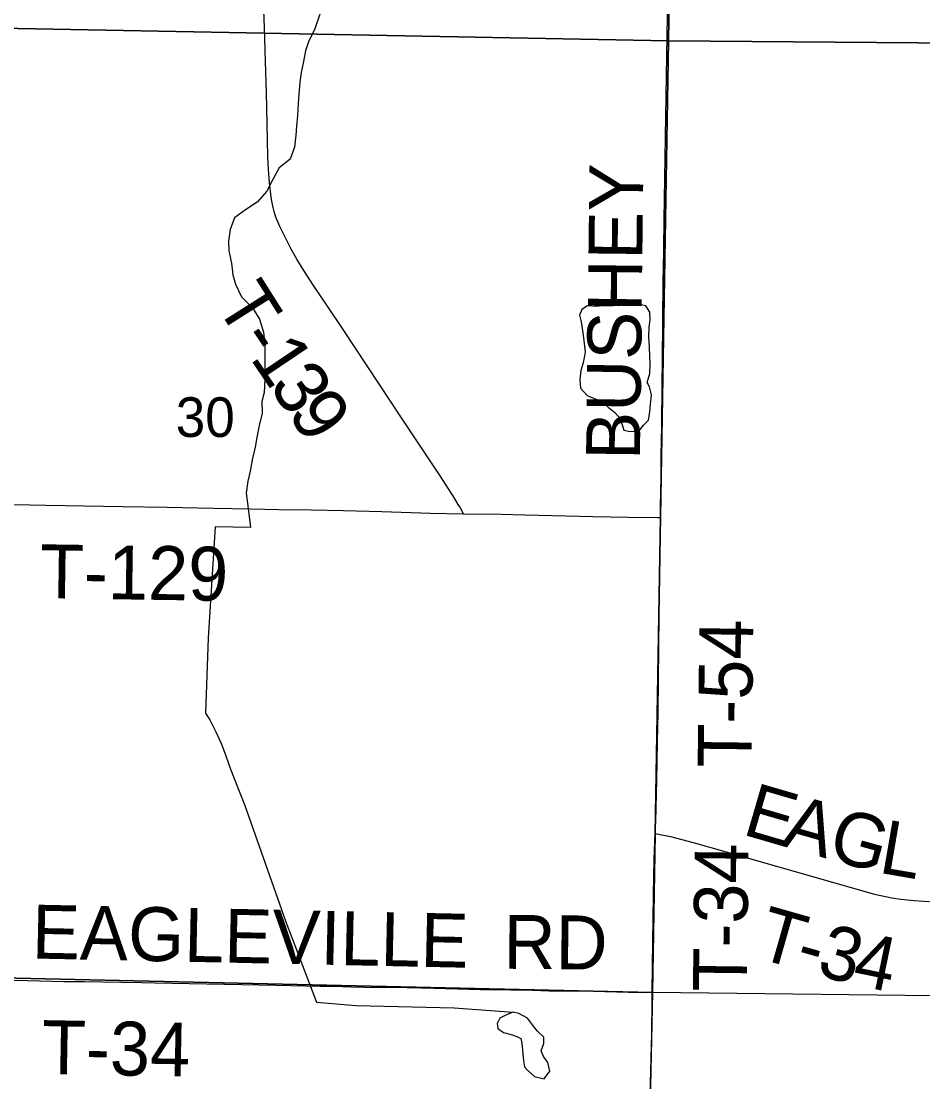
# Model space of a CAD drawing. Extents: x 1443599 to 1910620, y 1028088 to 1361369.
# Drawn here: x 1653520 to 1658538, y 1160667 to 1166571 of the extents above; entities that cross this region are included whole.
import ezdxf

# ---------------------------------------------------------------- set-up
doc = ezdxf.new("R2010")
doc.units = 0
for name, color, linetype in [('GM_X_Minor_Lake', 7, 'Continuous'), ('GM_X_Minor_River', 7, 'Continuous'), ('GM_X_Section', 7, 'Continuous'), ('GM_X_Section_Text', 7, 'Continuous'), ('GM_X_Township_Road', 7, 'Continuous'), ('GM_X_Township_Road_Text', 7, 'Continuous')]:
    doc.layers.add(name, color=color, linetype=linetype)

msp = doc.modelspace()

# ---------------------------------------------------------------- linework, layer by layer
at = {"layer": 'GM_X_Minor_Lake'}
for p, q in [((1656905.5, 1164991.3), (1656815.3, 1164986.6)), ((1656306.5, 1160881.5), (1656317, 1160783.1))]:
    msp.add_line(p, q, dxfattribs=at)
for points in [[(1656815.3, 1164986.6), (1656757.3, 1164987.4), (1656723.2, 1164983.9), (1656673.2, 1164986.6), (1656640.8, 1164967), (1656628.3, 1164935.1), (1656637.8, 1164896.9), (1656646.9, 1164836.6), (1656654, 1164778.3), (1656659.2, 1164728.1), (1656648.3, 1164670.1), (1656635.7, 1164626.2), (1656628.9, 1164576.2), (1656634.2, 1164528), (1656669.6, 1164487.4), (1656719.3, 1164466.6), (1656753.2, 1164454.1), (1656786.8, 1164423.6), (1656824.3, 1164392.9), (1656853.9, 1164360.4), (1656869.2, 1164314.1), (1656874.9, 1164294), (1656908.9, 1164287.5), (1656959, 1164290.8), (1656983.5, 1164322.5), (1657011.9, 1164350.2), (1657018.6, 1164396.2), (1657023.3, 1164440.2), (1657028.1, 1164492.3), (1657016.8, 1164536.6), (1657005.1, 1164560.8), (1657019.9, 1164610.7), (1657020.7, 1164662.8), (1657018.1, 1164755.1), (1657013, 1164815.3), (1657015.8, 1164867.4), (1657020.4, 1164909.4), (1657019, 1164951.6), (1656997.5, 1164986), (1656961.6, 1164994.5), (1656905.5, 1164991.3)], [(1656317, 1160783.1), (1656322.5, 1160750.9), (1656340.2, 1160730.6), (1656377.8, 1160696), (1656431.6, 1160683.2), (1656462.3, 1160726.9), (1656451, 1160775.2), (1656427.5, 1160807.6), (1656414, 1160839.9), (1656428.6, 1160879.8), (1656429.1, 1160915.8), (1656393.6, 1160948.4), (1656372, 1160976.8), (1656338.6, 1161021.4), (1656291, 1161048.1), (1656259, 1161054.6), (1656224.8, 1161041.1), (1656184.4, 1161021.6), (1656170, 1160991.7), (1656173.6, 1160963.6), (1656205.3, 1160941.1), (1656247.1, 1160930.5), (1656279, 1160920), (1656300.9, 1160907.6), (1656306.5, 1160881.5)]]:
    msp.add_lwpolyline(points, dxfattribs=at)
at = {"layer": 'GM_X_Minor_River'}
for points in [[(1655183.4, 1166610.2), (1655155.3, 1166528), (1655119.2, 1166455.7), (1655103.2, 1166405.6), (1655089.1, 1166337.4), (1655079.1, 1166285.2), (1655071.1, 1166231.1), (1655065.1, 1166162.8), (1655061.1, 1166112.7), (1655059, 1166046.5), (1655053, 1165986.3), (1655049, 1165936.2), (1655041, 1165870), (1655016.9, 1165803.8), (1654956.8, 1165755.6), (1654922.7, 1165693.4), (1654886.7, 1165625.2), (1654834.6, 1165563.1), (1654768.4, 1165520.9), (1654708.3, 1165476.8), (1654684.3, 1165412.6), (1654674.3, 1165346.4), (1654676.2, 1165292.3), (1654690.3, 1165224.1), (1654698.2, 1165159.9), (1654712.3, 1165107.7), (1654746.3, 1165037.5), (1654808.4, 1164975.3), (1654846.4, 1164913.1), (1654868.5, 1164840.9), (1654876.5, 1164768.7)], [(1654876.5, 1164768.7), (1654876.4, 1164576.1), (1654872.4, 1164503.9), (1654860.4, 1164453.8), (1654862.3, 1164389.6), (1654844.3, 1164321.4), (1654832.3, 1164253.2), (1654822.2, 1164201), (1654806.2, 1164128.8), (1654794.2, 1164066.6), (1654782.1, 1164010.4), (1654772.1, 1163944.2), (1654782.1, 1163874.1), (1654796.1, 1163753.7)], [(1654796.1, 1163753.7), (1654599.7, 1163755.7), (1654561.5, 1163137.9), (1654545.4, 1162718.7), (1654569.4, 1162682.6), (1654603.5, 1162616.3), (1654635.5, 1162546.1), (1654659.5, 1162481.9), (1654685.5, 1162407.7), (1654765.6, 1162205.1), (1654993.9, 1161557.1), (1655164, 1161109.8), (1655384.4, 1161091.7), (1655930.8, 1161078.5), (1656259, 1161054.6)]]:
    msp.add_lwpolyline(points, dxfattribs=at)
at = {"layer": 'GM_X_Section'}
for points in [[(1657205.1, 1171736.1), (1657123.8, 1166461.4), (1652031.5, 1166558.2), (1652035.8, 1166584.2), (1652050.7, 1171839.7)], [(1662537.6, 1171674.2), (1662448.1, 1166419.5), (1657123.8, 1166461.4), (1657205.1, 1171736.1)], [(1657123.8, 1166461.4), (1657034.3, 1161164.9), (1652006.2, 1161276.9), (1652031.5, 1166558.2)], [(1657123.8, 1166461.4), (1662448.1, 1166419.5), (1662349.9, 1161100.9), (1657034.3, 1161164.9)], [(1657034.3, 1161164.9), (1656920.5, 1155860.4), (1651946.1, 1155956.1), (1652006.2, 1161276.9)]]:
    msp.add_lwpolyline(points, close=True, dxfattribs=at)
at = {"layer": 'GM_X_Township_Road'}
for points in [[(1657079.2, 1163808.6), (1657079.5, 1163831), (1657079.5, 1163879), (1657080.3, 1163941.5), (1657081.6, 1164041.2), (1657083.1, 1164156.6), (1657084.1, 1164230.9), (1657085.2, 1164317.4), (1657088.2, 1164549.2), (1657089.5, 1164680.6), (1657093.8, 1165123.6), (1657094.9, 1165189.2), (1657097, 1165303.9), (1657099.8, 1165467.9), (1657106, 1165927.2), (1657133.2, 1167501.5), (1657144.1, 1168026.4), (1657153, 1168502.1), (1657161.2, 1169081.5)], [(1655981.9, 1163828.8), (1655960.9, 1163867.3), (1655953, 1163881.7), (1655931.9, 1163916.9), (1655851.8, 1164041), (1655634.2, 1164369.4), (1655579.7, 1164451.5), (1655312.7, 1164855.5), (1655224.7, 1164984.2), (1655146.7, 1165099.9), (1655093.2, 1165182.6), (1655054.9, 1165245.8), (1655023, 1165303.1), (1654985.4, 1165376.1), (1654960.5, 1165427.9), (1654938.2, 1165480.8), (1654928.2, 1165512.7), (1654922.8, 1165534.3), (1654917.8, 1165559.3), (1654912.3, 1165592.6), (1654902.4, 1165674.2), (1654896.2, 1165747.9), (1654893.1, 1165813.4), (1654891.5, 1165911.9), (1654885.4, 1166174.5), (1654880.1, 1166346.7), (1654874, 1166535.4), (1654853.4, 1167060.3)], [(1653189.6, 1163886.4), (1653263.4, 1163884.8), (1653386.5, 1163882.2), (1653657.3, 1163877), (1654084, 1163870), (1654330.2, 1163865.8), (1654592.7, 1163861.1), (1654797.8, 1163857.6), (1654953.7, 1163853.6), (1655134.2, 1163850.4), (1655314.7, 1163847.3), (1655528, 1163841.3), (1655798.8, 1163833.4), (1655979.2, 1163828.9), (1655981.9, 1163828.8)], [(1655981.9, 1163828.8), (1656192.6, 1163826.2), (1656323.9, 1163824.2), (1656553.6, 1163818.5), (1656701.2, 1163814), (1656898.5, 1163810.4), (1657063.5, 1163808.7), (1657079.2, 1163808.6)], [(1657049.8, 1162050), (1657053, 1162117.2), (1657058.1, 1162346.7), (1657061.1, 1162560), (1657065.9, 1162724), (1657070.7, 1163265.3), (1657074.1, 1163511.4), (1657075.1, 1163544.2), (1657075.5, 1163575.4), (1657075.6, 1163591.2), (1657076.8, 1163633.3), (1657077.3, 1163662.4), (1657078.1, 1163691.9), (1657078.5, 1163723.5), (1657078.8, 1163772.6), (1657079.2, 1163808.6)], [(1657032.7, 1161165.8), (1657034.4, 1161313.5), (1657040.1, 1161707.2), (1657043.2, 1161904.1), (1657047.6, 1162002.6), (1657049.8, 1162050)], [(1657049.8, 1162050), (1657085.8, 1162042.9), (1657133.7, 1162033.3), (1657260, 1161999), (1657528.6, 1161923.9), (1658080.3, 1161765.6), (1658270, 1161712.5), (1658366.4, 1161691.3), (1658416.1, 1161684.8), (1658490, 1161677.2), (1658759, 1161658.9)], [(1653430.3, 1161233.4), (1653553.6, 1161230.6), (1653756.8, 1161226.4), (1653871.8, 1161225.6), (1654077.1, 1161221.4), (1654192, 1161219.3), (1654265.7, 1161217.3), (1654454.5, 1161214.5), (1654651.5, 1161210.8), (1654938.8, 1161205.7), (1655185.1, 1161200.5), (1655242.6, 1161199.1), (1655308.2, 1161197.2), (1655357.5, 1161196), (1655431.3, 1161194.7), (1655668.2, 1161191.4), (1655819.3, 1161188), (1656076.3, 1161180.3), (1656243.9, 1161179.6), (1656367.1, 1161176.6), (1656457.2, 1161173.4), (1656522.8, 1161172.9), (1656580.2, 1161172.8), (1656704.3, 1161171), (1656900.4, 1161166.4), (1656974.1, 1161165.2), (1656998.7, 1161165.5), (1657032.7, 1161165.8)], [(1656950.1, 1157375.5), (1656951.2, 1157426.1), (1656958.6, 1157819.8), (1656971.8, 1158459.6), (1656977.8, 1158722), (1656982.7, 1158918.8), (1656987.9, 1159132), (1656993.1, 1159345.2), (1656998.6, 1159558.4), (1657008.8, 1159952), (1657015.6, 1160296.5), (1657021.7, 1160591.8), (1657029.5, 1160936.2), (1657032.2, 1161116.6), (1657032.7, 1161165.8)]]:
    msp.add_lwpolyline(points, dxfattribs=at)

# ---------------------------------------------------------------- texts
at = {"layer": 'GM_X_Section_Text'}
msp.add_text('30', height=221, rotation=0.00001, dxfattribs=at).set_placement((1654380.4, 1164256.8))
at = {"layer": 'GM_X_Township_Road_Text'}
for s, rotation, p in [('BUSHEY', 89.314, (1656963.9, 1164127.8)), ('T', 302.35517, (1654597.5, 1164996.9)), ('-', 303.60499, (1654721.5, 1164801.3)), ('1', 303.94408, (1654790.7, 1164697.1)), ('3', 304.14185, (1654894.6, 1164542.9)), ('9', 304.19449, (1654998.4, 1164389.7)), ('T-129', 359.15757, (1653622.7, 1163359.6)), ('T-54', 89.29163, (1657585.1, 1162414.1)), ('E', 343.71905, (1657527, 1162046.5)), ('A', 344.13525, (1657744.7, 1161983)), ('G', 344.41079, (1658000.2, 1161910.4)), ('L', 350.21628, (1658286.8, 1161832.2)), ('T-34', 89.29172, (1657558.7, 1161167.8)), ('EAGLEVILLE', 358.77881, (1653577.7, 1161353.9)), ('T', 344.0811, (1657601.9, 1161360.4)), ('RD', 359.51026, (1656203.6, 1161296.6)), ('3', 344.69852, (1657939.7, 1161264.4)), ('4', 348.30118, (1658137.9, 1161210.8)), ('-', 344.19944, (1657818.4, 1161298.7)), ('T-34', 358.95671, (1653633.5, 1160710.9))]:
    msp.add_text(s, height=300, rotation=rotation, dxfattribs=at).set_placement(p)

doc.saveas('drawing.dxf')
